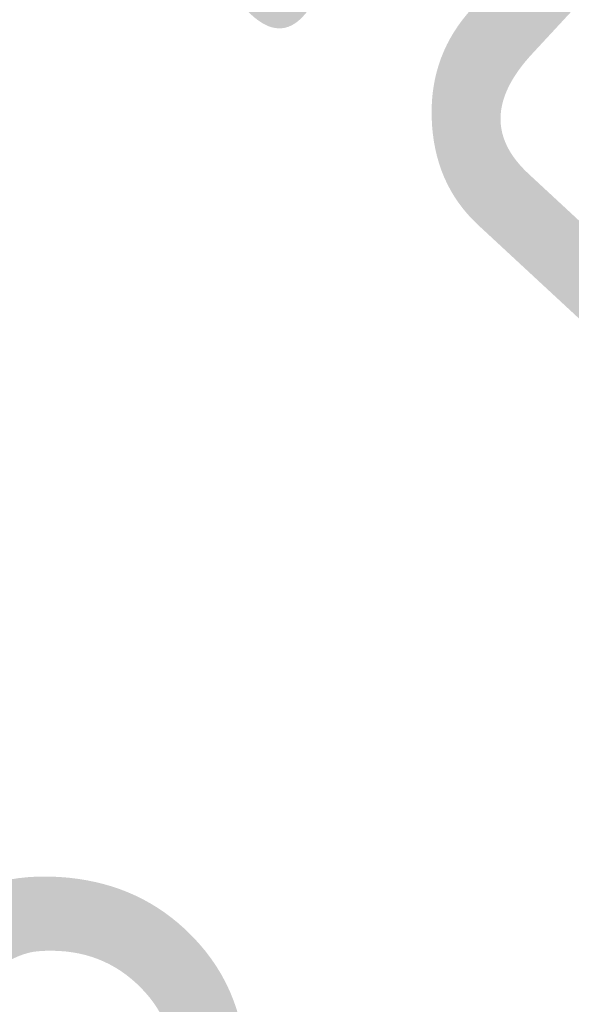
# Model space of a CAD drawing. Header units: metres. Extents: x 163543 to 168130, y 402678 to 405437.
# Tile 474 of 656: x 165484.242 to 165484.51, y 403900.183 to 403900.661. Entities that reach past the tile are written whole.
import ezdxf

# ---------------------------------------------------------------- set-up
doc = ezdxf.new("R2010")
doc.units = ezdxf.units.M
for name, color, linetype, lineweight in [('X-CA190022.004-UO-DWM_Snelfietsroute$0$N-WE-VH-KANTOPSLUITING_ACHTERKANTBAND-G', 7, 'Continuous', 9), ('X-CA190022.004-UO-KAD_Percelen$0$B-WE-KG-GRENS_PERCEEL-GV', 150, 'Continuous', 9), ('X-CA190022.004-UO-TXT_Tekst 1op200$0$X-XX-AL-AANKLEDING-M', 7, 'Continuous', 18)]:
    doc.layers.add(name, color=color, linetype=linetype, lineweight=lineweight)
doc.styles.add('X-CA190022.004-UO-TXT_Tekst 1op200$0$NLCS-ISO-M200-T18', font='NLCS-ISO.ttf', dxfattribs={"height": 0.36})
doc.dimstyles.new('X-CA190022.004-UO-TXT_Tekst 1op200$0$NLCS-M200-T18-PIJL_L2_H1', dxfattribs={"dimscale": 0.2, "dimtxt": 2.5, "dimasz": 1.8, "dimexe": 2, "dimexo": 2, "dimgap": 0.7, "dimtad": 1, "dimzin": 0, "dimdsep": 46, "dimtxsty": 'X-CA190022.004-UO-TXT_Tekst 1op200$0$NLCS-ISO-M200-T18', "dimcen": 0, "dimdle": 2, "dimclrd": 256, "dimclre": 256, "dimclrt": 10, "dimadec": 1, "dimazin": 0, "dimtfac": 1, "dimtdec": 3, "dimtofl": 0, "dimtmove": 0, "dimatfit": 3, "dimfxl": 2, "dimfxlon": 1, "dimtfillclr": 256, "dimtolj": 1, "dimtzin": 0, "dimlwd": -1, "dimlwe": -1, "dimarcsym": 0})

# ---------------------------------------------------------------- blocks, each defined once
blk = doc.blocks.new('*D1187')
at = {"layer": 'X-CA190022.004-UO-TXT_Tekst 1op200$0$X-XX-AL-AANKLEDING-M', "transparency": 16777216}
for p, q in [((165479.13729, 403903.98921), (165479.40919, 403904.2826)), ((165479.40134, 403903.74451), (165481.44036, 403901.85483)), ((165481.70441, 403901.61012), (165481.9763, 403901.9035))]:
    blk.add_line(p, q, dxfattribs=at)
for points in [[(165479.44212, 403903.78852), (165479.36055, 403903.7005), (165479.13729, 403903.98921)], [(165481.48115, 403901.89883), (165481.39958, 403901.81082), (165481.70441, 403901.61012)]]:
    blk.add_solid(points, dxfattribs=at)
at = {"layer": 'X-CA190022.004-UO-TXT_Tekst 1op200$0$X-XX-AL-AANKLEDING-M', "transparency": 16777216, "insert": (165484.95985, 403899.9383), "char_height": 0.36, "attachment_point": 5, "rotation": 317.177, "style": 'X-CA190022.004-UO-TXT_Tekst 1op200$0$NLCS-ISO-M200-T18', "bg_fill": 3, "box_fill_scale": 1.1, "bg_fill_color": 256, "bg_fill_true_color": 13158600, "bg_fill_transparency": 0}
blk.add_mtext('\\A1;Aan deze zijde bestaand \\Pverbreden tot 4m.', dxfattribs=at)

msp = doc.modelspace()

# ---------------------------------------------------------------- linework, layer by layer
at = {"layer": 'X-CA190022.004-UO-DWM_Snelfietsroute$0$N-WE-VH-KANTOPSLUITING_ACHTERKANTBAND-G', "ltscale": 0.2, "flags": 128}
msp.add_lwpolyline([(165473.66701, 403887.29108), (165473.89001, 403887.70653), (165474.33842, 403888.50639), (165474.79677, 403889.28015), (165475.27329, 403890.04259), (165475.76769, 403890.79326), (165476.27968, 403891.53172), (165476.80895, 403892.25758), (165477.3552, 403892.97043), (165477.9181, 403893.66987), (165478.49734, 403894.35551), (165479.09422, 403895.02884), (165479.70794, 403895.68991), (165479.76302, 403895.74899), (165488.40739, 403905.00672), (165514.2484, 403932.31021, -0.404095), (165516.91353, 403932.42981), (165523.96299, 403926.14435)], format="xyb", dxfattribs=at)
at = {"layer": 'X-CA190022.004-UO-KAD_Percelen$0$B-WE-KG-GRENS_PERCEEL-GV', "flags": 128}
msp.add_lwpolyline([(165206.02, 403764.38), (165414.648, 403867.011), (165488.008, 403902.301), (165500.095, 403908.046), (165516.162, 403915.666), (165529.8, 403922.245), (165525.447, 403925.461), (165439.548, 403884.215), (165377.01, 403853.973), (165312.395, 403823.042), (165261.19, 403798.093), (165219.371, 403778.022), (165203.794, 403770.499)], close=True, dxfattribs=at)
msp.add_lwpolyline([(165497.667, 403757.082), (165501.252, 403778.269), (165482.14, 403813.619), (165476.531, 403838.4), (165471.394, 403861.093), (165490.886, 403870.6), (165502.278, 403876.156), (165512.515, 403881.147), (165488.008, 403902.301), (165414.648, 403867.011), (165432.29, 403842.158), (165433.171, 403842.55), (165456.543, 403853.918), (165459.871, 403852.29), (165465.213, 403828.507), (165469.095, 403811.313), (165472.909, 403794.011), (165474.352, 403787.415), (165476.721, 403776.593), (165481.531, 403755.119)], dxfattribs=at)

# ---------------------------------------------------------------- next in the draw order: dimensions: what is measured, and where the dimension line sits
at = {"layer": 'X-CA190022.004-UO-TXT_Tekst 1op200$0$X-XX-AL-AANKLEDING-M'}
dim = msp.add_linear_dim(base=(165481.70441, 403901.61012), p1=(165478.9324, 403903.76813), p2=(165481.49951, 403901.38904), angle=317.177, text='Aan deze zijde bestaand \\Pverbreden tot 4m.', dimstyle='X-CA190022.004-UO-TXT_Tekst 1op200$0$NLCS-M200-T18-PIJL_L2_H1', override={"dimclrt": 256, "dimtmove": 2, "dimtfill": 1}, dxfattribs=at)
dim.commit()
dim.dimension.update_dxf_attribs({"geometry": '*D1187', "text_midpoint": (165484.95985, 403899.9383), "dimtype": 161})

doc.saveas('drawing.dxf')
